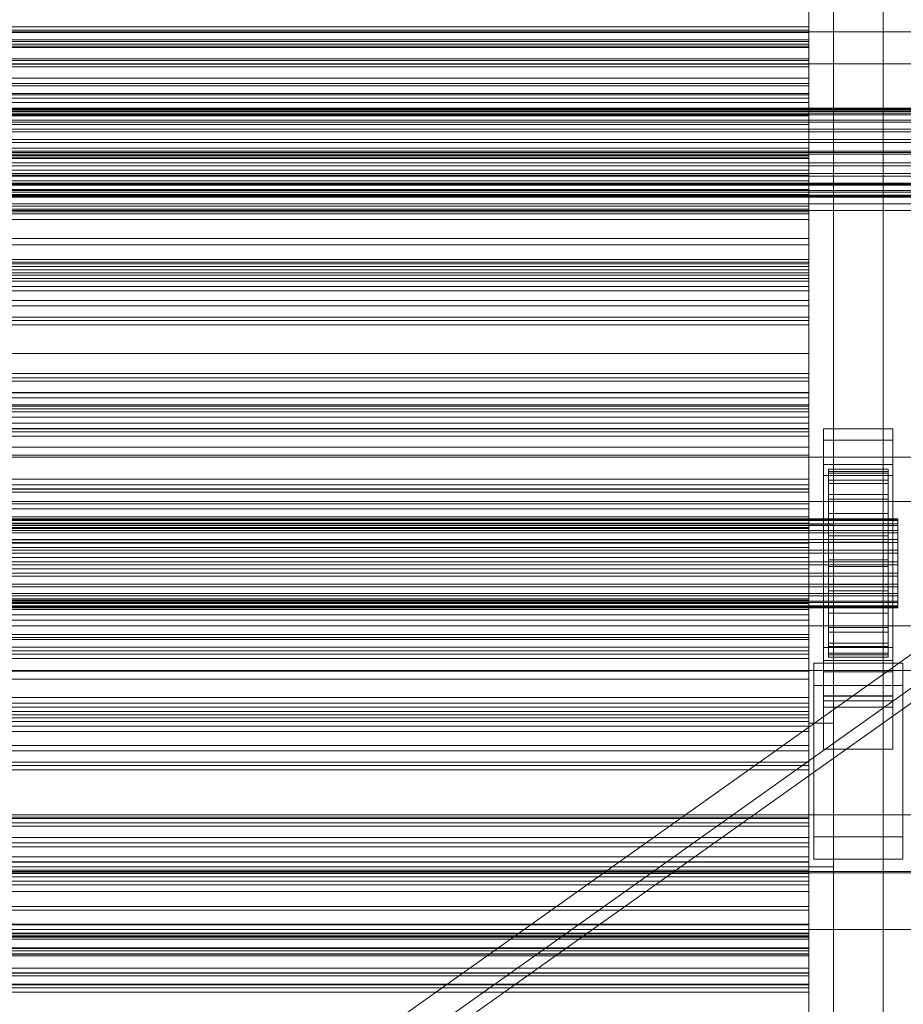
# Model space of a CAD drawing. Header units: millimetres. Extents: x -2233 to 61924, y -68080 to 6847.
# Tile 267 of 656: x 1091 to 1269, y -33994 to -33795. Entities that reach past the tile are written whole.
import ezdxf

# ---------------------------------------------------------------- set-up
doc = ezdxf.new("R2010")
doc.units = ezdxf.units.MM
for name, color, linetype, lineweight in [('COTAS_O', 1, 'Continuous', 0), ('frontal_C03', 7, 'Continuous', 0), ('frontal_secador', 7, 'Continuous', 0), ('frontal_tolva', 7, 'Continuous', 0)]:
    doc.layers.add(name, color=color, linetype=linetype, lineweight=lineweight)
doc.dimstyles.new('R19_100', dxfattribs={"dimtxt": 250, "dimasz": 150, "dimexe": 150, "dimexo": 80, "dimgap": 100, "dimtad": 1, "dimtih": 1, "dimtoh": 1, "dimdsep": 46, "dimcen": 0.09, "dimadec": 0, "dimazin": 0, "dimtfac": 1, "dimtdec": 4, "dimtofl": 0, "dimtmove": 0, "dimatfit": 3, "dimfxl": 1, "dimtolj": 1, "dimtzin": 0, "dimarcsym": 0})

# ---------------------------------------------------------------- blocks, each defined once
blk = doc.blocks.new('DIM_R28_52')
at = {"layer": 'COTAS_O'}
for p, q in [((-1725, -33700), (-1575, -33655)), ((1725, -33700), (1575, -33655)), ((-1725, -34400), (-1725, -33700)), ((-1725, -33700), (1725, -33700)), ((-1725, -33700), (-1575, -33745)), ((1725, -33700), (1575, -33745)), ((1725, -34400), (1725, -33700))]:
    blk.add_line(p, q, dxfattribs=at)
blk.add_text('3450 O', height=250, dxfattribs=at).set_placement((0, -33600))

msp = doc.modelspace()

# ---------------------------------------------------------------- linework, layer by layer
at = {"layer": 'frontal_C03'}
for p, q in [((1530, -33797.417), (-1530, -33797.417)), ((-1250, -33796.431), (1250, -33796.431)), ((-1250, -33797.064), (1250, -33797.064)), ((-1250, -33797.528), (1250, -33797.528)), ((1250, -33797.528), (1250, -33796.431)), ((1250, -33796.431), (1250, -33797.064)), ((1250, -33797.064), (1250, -33799.383)), ((1250, -33800.28), (1250, -33797.528)), ((1250, -33799.025), (-1250, -33799.025)), ((-1250, -33799.383), (1250, -33799.383)), ((1250, -33799.906), (1250, -33799.025)), ((1250, -33799.025), (1250, -33800.56)), ((1250, -33799.383), (1250, -33803.232)), ((1250, -33799.906), (-1250, -33799.906)), ((-1250, -33800.28), (1250, -33800.28)), ((1250, -33800.56), (-1250, -33800.56)), ((1250, -33802.867), (1250, -33799.906)), ((1250, -33804.499), (1250, -33800.28)), ((1250, -33800.56), (1250, -33803.924)), ((1250, -33802.867), (-1250, -33802.867)), ((-1250, -33803.232), (1250, -33803.232)), ((1250, -33806.776), (1250, -33802.867)), ((1250, -33803.232), (1250, -33808.347)), ((-1250, -33803.924), (1250, -33803.924)), ((-1250, -33804.499), (1250, -33804.499)), ((1250, -33803.924), (1250, -33807.834)), ((1250, -33809.899), (1250, -33804.499)), ((1250, -33806.776), (-1250, -33806.776)), ((1250, -33810.141), (1250, -33806.776)), ((1250, -33807.834), (-1250, -33807.834)), ((-1250, -33808.347), (1250, -33808.347)), ((1250, -33807.834), (1250, -33810.795)), ((1250, -33808.347), (1250, -33814.379)), ((-1250, -33809.899), (1250, -33809.899)), ((1250, -33810.141), (-1250, -33810.141)), ((1250, -33810.795), (-1250, -33810.795)), ((1250, -33816.111), (1250, -33809.899)), ((1250, -33811.676), (1250, -33810.141)), ((1250, -33810.795), (1250, -33811.676)), ((-1500, -33812.82), (1500, -33812.82)), ((-1500, -33813.045), (1500, -33813.045)), ((-1500, -33813.209), (1500, -33813.209)), ((1250, -33811.676), (-1250, -33811.676)), ((-1500, -33813.867), (1500, -33813.867)), ((-1500, -33814.184), (1500, -33814.184)), ((-1500, -33815.23), (1500, -33815.23)), ((-1250, -33814.379), (1250, -33814.379)), ((1250, -33814.379), (1250, -33820.919)), ((-1500, -33815.679), (1500, -33815.679)), ((-1500, -33817.043), (1500, -33817.043)), ((1250, -33816.111), (-1250, -33816.111)), ((1250, -33822.711), (1250, -33816.111)), ((-1500, -33817.593), (1500, -33817.593)), ((-1500, -33819.18), (1500, -33819.18)), ((1500, -33819.794), (-1500, -33819.794)), ((-1500, -33821.497), (1500, -33821.497)), ((-1250, -33820.919), (1250, -33820.919)), ((1250, -33821.482), (-1250, -33821.482)), ((1250, -33820.919), (1250, -33827.519)), ((1250, -33822.364), (1250, -33821.482)), ((1250, -33821.482), (1250, -33823.017)), ((-1500, -33822.132), (1500, -33822.132)), ((1250, -33822.364), (-1250, -33822.364)), ((-1250, -33822.711), (1250, -33822.711)), ((1250, -33823.017), (-1250, -33823.017)), ((1250, -33825.325), (1250, -33822.364)), ((1250, -33829.25), (1250, -33822.711)), ((1250, -33823.017), (1250, -33826.382)), ((-1500, -33823.836), (1500, -33823.836)), ((-1500, -33824.45), (1500, -33824.45)), ((1250, -33825.325), (-1250, -33825.325)), ((1250, -33829.234), (1250, -33825.325)), ((-1500, -33826.037), (1500, -33826.037)), ((-1500, -33826.587), (1500, -33826.587)), ((-1250, -33826.382), (1250, -33826.382)), ((-1250, -33827.519), (1250, -33827.519)), ((1250, -33826.382), (1250, -33830.291)), ((1250, -33827.519), (1250, -33833.731)), ((-1500, -33827.95), (1500, -33827.95)), ((-1500, -33828.399), (1500, -33828.399)), ((-1500, -33829.445), (1500, -33829.445)), ((1250, -33829.234), (-1250, -33829.234)), ((-1250, -33829.25), (1250, -33829.25)), ((1250, -33832.599), (1250, -33829.234)), ((1250, -33835.283), (1250, -33829.25)), ((-1500, -33829.763), (1500, -33829.763)), ((-1500, -33830.421), (1500, -33830.421)), ((-1500, -33830.585), (1500, -33830.585)), ((-1500, -33830.809), (1500, -33830.809)), ((1250, -33830.291), (-1250, -33830.291)), ((1250, -33830.291), (1250, -33833.252)), ((1250, -33832.599), (-1250, -33832.599)), ((1250, -33833.252), (-1250, -33833.252)), ((1250, -33834.134), (1250, -33832.599)), ((1250, -33833.252), (1250, -33834.134)), ((-1250, -33833.731), (1250, -33833.731)), ((1250, -33834.134), (-1250, -33834.134)), ((-1250, -33835.283), (1250, -33835.283)), ((1250, -33833.731), (1250, -33839.131)), ((1250, -33840.398), (1250, -33835.283)), ((-1250, -33839.131), (1250, -33839.131)), ((1250, -33839.131), (1250, -33843.35)), ((-1250, -33840.398), (1250, -33840.398)), ((1250, -33844.246), (1250, -33840.398)), ((-1250, -33843.35), (1250, -33843.35)), ((1250, -33843.35), (1250, -33846.102)), ((1250, -33843.94), (-1250, -33843.94)), ((-1250, -33844.246), (1250, -33844.246)), ((1250, -33844.821), (-1250, -33844.821)), ((1250, -33844.821), (1250, -33843.94)), ((1250, -33843.94), (1250, -33845.475)), ((1250, -33846.566), (1250, -33844.246)), ((1250, -33847.782), (1250, -33844.821)), ((1250, -33845.475), (-1250, -33845.475)), ((-1250, -33846.102), (1250, -33846.102)), ((-1250, -33846.566), (1250, -33846.566)), ((-1250, -33847.199), (1250, -33847.199)), ((1250, -33845.475), (1250, -33848.84)), ((1250, -33846.102), (1250, -33847.199)), ((1250, -33847.199), (1250, -33846.566)), ((1250, -33847.782), (-1250, -33847.782)), ((-1250, -33848.84), (1250, -33848.84)), ((1250, -33851.692), (1250, -33847.782)), ((1250, -33848.84), (1250, -33852.749)), ((1250, -33851.692), (-1250, -33851.692)), ((1250, -33852.749), (-1250, -33852.749)), ((1250, -33855.056), (1250, -33851.692)), ((1250, -33852.749), (1250, -33855.71)), ((1250, -33855.056), (-1250, -33855.056)), ((1250, -33856.591), (1250, -33855.056)), ((1250, -33855.71), (-1250, -33855.71)), ((1250, -33856.591), (-1250, -33856.591)), ((1250, -33855.71), (1250, -33856.591)), ((1250, -33866.398), (-1250, -33866.398)), ((1250, -33867.279), (-1250, -33867.279)), ((1250, -33867.279), (1250, -33866.398)), ((1250, -33866.398), (1250, -33867.932)), ((1250, -33870.24), (1250, -33867.279)), ((1250, -33867.932), (-1250, -33867.932)), ((1250, -33867.932), (1250, -33871.297)), ((1250, -33870.24), (-1250, -33870.24)), ((1250, -33874.149), (1250, -33870.24)), ((-1250, -33871.297), (1250, -33871.297)), ((-1250, -33872.731), (1250, -33872.731)), ((1250, -33871.297), (1250, -33875.207)), ((1250, -33874.113), (1250, -33872.731)), ((1250, -33872.731), (1250, -33873.529)), ((-1250, -33873.529), (1250, -33873.529)), ((-1250, -33874.113), (1250, -33874.113)), ((1250, -33874.149), (-1250, -33874.149)), ((1250, -33875.207), (-1250, -33875.207)), ((1250, -33873.529), (1250, -33876.451)), ((1250, -33877.581), (1250, -33874.113)), ((1250, -33877.514), (1250, -33874.149)), ((1250, -33875.207), (1250, -33878.167)), ((-1250, -33876.451), (1250, -33876.451)), ((1250, -33876.451), (1250, -33881.3)), ((1250, -33877.514), (-1250, -33877.514)), ((-1250, -33877.581), (1250, -33877.581)), ((1250, -33878.167), (-1250, -33878.167)), ((1250, -33879.049), (-1250, -33879.049)), ((1250, -33879.049), (1250, -33877.514)), ((1250, -33882.897), (1250, -33877.581)), ((1250, -33878.167), (1250, -33879.049)), ((1253, -33879.829), (1253, -33877.583)), ((1253, -33877.583), (1267, -33877.583)), ((1253, -33924.357), (1253, -33877.583)), ((1267, -33877.583), (1267, -33879.829)), ((1267, -33877.583), (1267, -33924.357)), ((1267, -33879.829), (1253, -33879.829)), ((1253, -33879.829), (1253, -33926.603)), ((1267, -33926.603), (1267, -33879.829)), ((-1250, -33881.3), (1250, -33881.3)), ((-1250, -33882.897), (1250, -33882.897)), ((1250, -33881.3), (1250, -33887.744)), ((1250, -33889.699), (1250, -33882.897)), ((-1500, -33883.261), (1500, -33883.261)), ((1253, -33887.015), (1253, -33884.769)), ((1253, -33884.769), (1267, -33884.769)), ((1253, -33931.543), (1253, -33884.769)), ((1267, -33884.769), (1267, -33887.015)), ((1267, -33884.769), (1267, -33931.543)), ((1267, -33887.015), (1253, -33887.015)), ((1253, -33887.015), (1253, -33933.789)), ((1254, -33895.717), (1254, -33885.723)), ((1254, -33885.723), (1254, -33886.544)), ((1254, -33885.723), (1266, -33885.723)), ((1254, -33886.197), (1254, -33885.723)), ((1254, -33895.941), (1254, -33886.197)), ((1254, -33886.197), (1266, -33886.197)), ((1254, -33887.932), (1254, -33886.197)), ((1254, -33896.106), (1254, -33886.544)), ((1254, -33886.544), (1254, -33888.602)), ((1254, -33886.544), (1266, -33886.544)), ((1266, -33886.544), (1266, -33885.723)), ((1266, -33885.723), (1266, -33895.717)), ((1266, -33885.723), (1266, -33886.197)), ((1266, -33886.197), (1266, -33895.941)), ((1266, -33886.197), (1266, -33887.932)), ((1266, -33888.602), (1266, -33886.544)), ((1266, -33886.544), (1266, -33896.106)), ((1267, -33933.789), (1267, -33887.015)), ((-1250, -33887.744), (1250, -33887.744)), ((1250, -33888.855), (-1250, -33888.855)), ((1250, -33887.744), (1250, -33895.344)), ((1250, -33889.737), (1250, -33888.855)), ((1250, -33888.855), (1250, -33890.39)), ((1254, -33896.763), (1254, -33887.932)), ((1254, -33887.932), (1266, -33887.932)), ((1254, -33890.811), (1254, -33887.932)), ((1254, -33897.081), (1254, -33888.602)), ((1254, -33888.602), (1254, -33891.759)), ((1254, -33888.602), (1266, -33888.602)), ((1266, -33887.932), (1266, -33896.763)), ((1266, -33887.932), (1266, -33890.811)), ((1266, -33891.759), (1266, -33888.602)), ((1266, -33888.602), (1266, -33897.081)), ((-1250, -33889.699), (1250, -33889.699)), ((1250, -33889.737), (-1250, -33889.737)), ((1250, -33890.39), (-1250, -33890.39)), ((1250, -33897.525), (1250, -33889.699)), ((1250, -33892.697), (1250, -33889.737)), ((1250, -33890.39), (1250, -33893.755)), ((1254, -33898.127), (1254, -33890.811)), ((1254, -33890.811), (1266, -33890.811)), ((1254, -33894.637), (1254, -33890.811)), ((1266, -33890.811), (1266, -33898.127)), ((1266, -33890.811), (1266, -33894.637)), ((1500, -33892.245), (-1500, -33892.245)), ((1250, -33892.697), (-1250, -33892.697)), ((1250, -33896.607), (1250, -33892.697)), ((1254, -33898.576), (1254, -33891.759)), ((1254, -33891.759), (1254, -33895.798)), ((1254, -33891.759), (1266, -33891.759)), ((1266, -33895.798), (1266, -33891.759)), ((1266, -33891.759), (1266, -33898.576)), ((-1250, -33893.755), (1250, -33893.755)), ((1250, -33893.755), (1250, -33897.664)), ((1254, -33899.939), (1254, -33894.637)), ((1254, -33894.637), (1266, -33894.637)), ((1254, -33899.149), (1254, -33894.637)), ((1266, -33894.637), (1266, -33899.939)), ((1266, -33894.637), (1266, -33899.149)), ((-1268, -33895.717), (1268, -33895.717)), ((-1268, -33895.941), (1268, -33895.941)), ((-1268, -33896.106), (1268, -33896.106)), ((-1268, -33896.763), (1268, -33896.763)), ((-1268, -33897.081), (1268, -33897.081)), ((-1250, -33895.344), (1250, -33895.344)), ((1250, -33896.607), (-1250, -33896.607)), ((1250, -33895.344), (1250, -33903.582)), ((1250, -33899.972), (1250, -33896.607)), ((1254, -33896.106), (1254, -33895.717)), ((1266, -33895.717), (1254, -33895.717)), ((1254, -33895.717), (1254, -33895.941)), ((1254, -33900.489), (1254, -33895.798)), ((1254, -33895.798), (1254, -33900.445)), ((1254, -33895.798), (1266, -33895.798)), ((1266, -33895.941), (1254, -33895.941)), ((1254, -33895.941), (1254, -33896.763)), ((1254, -33897.081), (1254, -33896.106)), ((1266, -33896.106), (1254, -33896.106)), ((1266, -33896.763), (1254, -33896.763)), ((1254, -33896.763), (1254, -33898.127)), ((1254, -33898.576), (1254, -33897.081)), ((1266, -33897.081), (1254, -33897.081)), ((1266, -33895.717), (1266, -33896.106)), ((1266, -33895.941), (1266, -33895.717)), ((1266, -33900.445), (1266, -33895.798)), ((1266, -33895.798), (1266, -33900.489)), ((1266, -33896.763), (1266, -33895.941)), ((1266, -33896.106), (1266, -33897.081)), ((1266, -33898.127), (1266, -33896.763)), ((1266, -33897.081), (1266, -33898.576)), ((1268, -33896.106), (1268, -33895.717)), ((1268, -33895.717), (1268, -33895.941)), ((1268, -33895.941), (1268, -33896.763)), ((1268, -33897.081), (1268, -33896.106)), ((1268, -33896.763), (1268, -33898.127)), ((1268, -33898.576), (1268, -33897.081)), ((-1268, -33898.127), (1268, -33898.127)), ((-1268, -33898.576), (1268, -33898.576)), ((1250, -33897.525), (-1250, -33897.525)), ((1250, -33897.664), (-1250, -33897.664)), ((1250, -33905.841), (1250, -33897.525)), ((1250, -33897.664), (1250, -33900.625)), ((1266, -33898.127), (1254, -33898.127)), ((1254, -33898.127), (1254, -33899.939)), ((1254, -33900.489), (1254, -33898.576)), ((1266, -33898.576), (1254, -33898.576)), ((1266, -33899.939), (1266, -33898.127)), ((1266, -33898.576), (1266, -33900.489)), ((1268, -33898.127), (1268, -33899.939)), ((1268, -33900.489), (1268, -33898.576)), ((-1268, -33899.939), (1268, -33899.939)), ((-1268, -33900.489), (1268, -33900.489)), ((1250, -33899.972), (-1250, -33899.972)), ((1250, -33900.625), (-1250, -33900.625)), ((1250, -33901.506), (1250, -33899.972)), ((1250, -33900.625), (1250, -33901.506)), ((1254, -33902.077), (1254, -33899.149)), ((1254, -33899.149), (1266, -33899.149)), ((1254, -33904.041), (1254, -33899.149)), ((1266, -33899.939), (1254, -33899.939)), ((1254, -33899.939), (1254, -33902.077)), ((1254, -33900.445), (1254, -33902.69)), ((1266, -33900.445), (1254, -33900.445)), ((1254, -33900.445), (1254, -33905.382)), ((1254, -33902.69), (1254, -33900.489)), ((1266, -33900.489), (1254, -33900.489)), ((1266, -33899.149), (1266, -33902.077)), ((1266, -33899.149), (1266, -33904.041)), ((1266, -33902.077), (1266, -33899.939)), ((1266, -33902.69), (1266, -33900.445)), ((1266, -33905.382), (1266, -33900.445)), ((1266, -33900.489), (1266, -33902.69)), ((1268, -33899.939), (1268, -33902.077)), ((1268, -33902.69), (1268, -33900.489)), ((-1268, -33902.077), (1268, -33902.077)), ((1268, -33902.69), (-1268, -33902.69)), ((1250, -33901.506), (-1250, -33901.506)), ((1266, -33902.077), (1254, -33902.077)), ((1254, -33902.077), (1254, -33904.394)), ((1254, -33902.69), (1266, -33902.69)), ((1254, -33905.029), (1254, -33902.69)), ((1266, -33904.394), (1266, -33902.077)), ((1266, -33902.69), (1266, -33905.029)), ((1268, -33902.077), (1268, -33904.394)), ((1268, -33905.029), (1268, -33902.69)), ((-1268, -33904.394), (1268, -33904.394)), ((-1268, -33905.029), (1268, -33905.029)), ((-1250, -33903.582), (1250, -33903.582)), ((1250, -33903.582), (1250, -33911.898)), ((1254, -33904.394), (1254, -33904.041)), ((1254, -33904.041), (1266, -33904.041)), ((1254, -33908.978), (1254, -33904.041)), ((1266, -33904.394), (1254, -33904.394)), ((1254, -33904.394), (1254, -33906.733)), ((1254, -33907.346), (1254, -33905.029)), ((1254, -33905.029), (1254, -33905.382)), ((1266, -33905.029), (1254, -33905.029)), ((1266, -33904.041), (1266, -33904.394)), ((1266, -33904.041), (1266, -33908.978)), ((1266, -33906.733), (1266, -33904.394)), ((1266, -33905.382), (1266, -33905.029)), ((1266, -33905.029), (1266, -33907.346)), ((1268, -33904.394), (1268, -33906.733)), ((1268, -33907.346), (1268, -33905.029)), ((-1268, -33906.733), (1268, -33906.733)), ((-1250, -33905.841), (1250, -33905.841)), ((1250, -33914.079), (1250, -33905.841)), ((1254, -33905.382), (1254, -33910.274)), ((1254, -33905.382), (1266, -33905.382)), ((1254, -33906.733), (1254, -33908.978)), ((1266, -33906.733), (1254, -33906.733)), ((1254, -33906.733), (1254, -33908.934)), ((1266, -33910.274), (1266, -33905.382)), ((1266, -33908.978), (1266, -33906.733)), ((1266, -33908.934), (1266, -33906.733)), ((1268, -33906.733), (1268, -33908.934)), ((-1268, -33907.346), (1268, -33907.346)), ((-1268, -33908.934), (1268, -33908.934)), ((1254, -33909.484), (1254, -33907.346)), ((1254, -33907.346), (1254, -33910.274)), ((1266, -33907.346), (1254, -33907.346)), ((1254, -33908.934), (1254, -33913.625)), ((1266, -33908.934), (1254, -33908.934)), ((1254, -33908.934), (1254, -33910.847)), ((1254, -33908.978), (1266, -33908.978)), ((1254, -33913.625), (1254, -33908.978)), ((1266, -33910.274), (1266, -33907.346)), ((1266, -33907.346), (1266, -33909.484)), ((1266, -33913.625), (1266, -33908.934)), ((1266, -33910.847), (1266, -33908.934)), ((1266, -33908.978), (1266, -33913.625)), ((1268, -33909.484), (1268, -33907.346)), ((1268, -33908.934), (1268, -33910.847)), ((-1268, -33909.484), (1268, -33909.484)), ((-1268, -33910.847), (1268, -33910.847)), ((1254, -33911.296), (1254, -33909.484)), ((1254, -33909.484), (1254, -33914.786)), ((1266, -33909.484), (1254, -33909.484)), ((1254, -33910.274), (1254, -33914.786)), ((1254, -33910.274), (1266, -33910.274)), ((1254, -33910.847), (1254, -33917.664)), ((1266, -33910.847), (1254, -33910.847)), ((1254, -33910.847), (1254, -33912.342)), ((1266, -33914.786), (1266, -33909.484)), ((1266, -33909.484), (1266, -33911.296)), ((1266, -33914.786), (1266, -33910.274)), ((1266, -33917.664), (1266, -33910.847)), ((1266, -33912.342), (1266, -33910.847)), ((1268, -33911.296), (1268, -33909.484)), ((1268, -33910.847), (1268, -33912.342)), ((-1268, -33911.296), (1268, -33911.296)), ((-1268, -33912.342), (1268, -33912.342)), ((-1268, -33912.66), (1268, -33912.66)), ((1250, -33911.313), (-1250, -33911.313)), ((-1250, -33911.898), (1250, -33911.898)), ((1250, -33912.194), (-1250, -33912.194)), ((1250, -33912.848), (-1250, -33912.848)), ((1250, -33912.194), (1250, -33911.313)), ((1250, -33911.313), (1250, -33912.848)), ((1250, -33911.898), (1250, -33919.724)), ((1250, -33915.155), (1250, -33912.194)), ((1250, -33912.848), (1250, -33916.212)), ((1254, -33912.66), (1254, -33911.296)), ((1254, -33911.296), (1254, -33918.612)), ((1266, -33911.296), (1254, -33911.296)), ((1254, -33912.342), (1254, -33920.821)), ((1266, -33912.342), (1254, -33912.342)), ((1254, -33912.342), (1254, -33913.317)), ((1254, -33913.482), (1254, -33912.66)), ((1254, -33912.66), (1254, -33921.491)), ((1266, -33912.66), (1254, -33912.66)), ((1266, -33918.612), (1266, -33911.296)), ((1266, -33911.296), (1266, -33912.66)), ((1266, -33920.821), (1266, -33912.342)), ((1266, -33913.317), (1266, -33912.342)), ((1266, -33921.491), (1266, -33912.66)), ((1266, -33912.66), (1266, -33913.482)), ((1268, -33912.66), (1268, -33911.296)), ((1268, -33912.342), (1268, -33913.317)), ((1268, -33913.482), (1268, -33912.66)), ((-1268, -33913.317), (1268, -33913.317)), ((-1268, -33913.482), (1268, -33913.482)), ((-1268, -33913.706), (1268, -33913.706)), ((-1250, -33914.079), (1250, -33914.079)), ((1250, -33921.679), (1250, -33914.079)), ((1254, -33913.317), (1254, -33922.879)), ((1266, -33913.317), (1254, -33913.317)), ((1254, -33913.317), (1254, -33913.706)), ((1254, -33913.706), (1254, -33913.482)), ((1254, -33913.482), (1254, -33923.226)), ((1266, -33913.482), (1254, -33913.482)), ((1254, -33913.625), (1266, -33913.625)), ((1254, -33917.664), (1254, -33913.625)), ((1254, -33913.706), (1254, -33923.7)), ((1266, -33913.706), (1254, -33913.706)), ((1254, -33914.786), (1254, -33918.612)), ((1254, -33914.786), (1266, -33914.786)), ((1266, -33922.879), (1266, -33913.317)), ((1266, -33913.706), (1266, -33913.317)), ((1266, -33923.226), (1266, -33913.482)), ((1266, -33913.482), (1266, -33913.706)), ((1266, -33913.625), (1266, -33917.664)), ((1266, -33923.7), (1266, -33913.706)), ((1266, -33918.612), (1266, -33914.786)), ((1268, -33913.317), (1268, -33913.706)), ((1268, -33913.706), (1268, -33913.482)), ((1250, -33915.155), (-1250, -33915.155)), ((-1250, -33916.212), (1250, -33916.212)), ((1250, -33919.065), (1250, -33915.155)), ((1250, -33916.212), (1250, -33920.122)), ((1500, -33917.367), (-1500, -33917.367)), ((1254, -33917.664), (1266, -33917.664)), ((1254, -33920.821), (1254, -33917.664)), ((1254, -33918.612), (1254, -33921.491)), ((1254, -33918.612), (1266, -33918.612)), ((1266, -33917.664), (1266, -33920.821)), ((1266, -33921.491), (1266, -33918.612)), ((1250, -33919.065), (-1250, -33919.065)), ((-1250, -33919.724), (1250, -33919.724)), ((1250, -33920.122), (-1250, -33920.122)), ((1250, -33922.429), (1250, -33919.065)), ((1250, -33919.724), (1250, -33926.526)), ((1250, -33920.122), (1250, -33923.083)), ((1254, -33920.821), (1266, -33920.821)), ((1254, -33922.879), (1254, -33920.821)), ((1266, -33920.821), (1266, -33922.879)), ((-1250, -33921.679), (1250, -33921.679)), ((1250, -33922.429), (-1250, -33922.429)), ((1250, -33928.123), (1250, -33921.679)), ((1250, -33923.964), (1250, -33922.429)), ((1253, -33932.514), (1253, -33921.734)), ((1253, -33921.734), (1267, -33921.734)), ((1253, -33931.479), (1253, -33921.734)), ((1254, -33921.491), (1254, -33923.226)), ((1254, -33921.491), (1266, -33921.491)), ((1254, -33922.879), (1266, -33922.879)), ((1254, -33923.7), (1254, -33922.879)), ((1266, -33923.226), (1266, -33921.491)), ((1266, -33922.879), (1266, -33923.7)), ((1267, -33921.734), (1267, -33932.514)), ((1267, -33921.734), (1267, -33931.479)), ((1250, -33923.083), (-1250, -33923.083)), ((1250, -33923.964), (-1250, -33923.964)), ((1250, -33923.083), (1250, -33923.964)), ((1251, -33929.37), (1251, -33924.878)), ((1251, -33924.878), (1269, -33924.878)), ((1251, -33959.959), (1251, -33924.878)), ((1267, -33924.357), (1253, -33924.357)), ((1253, -33924.357), (1253, -33926.603)), ((1254, -33923.226), (1254, -33923.7)), ((1254, -33923.226), (1266, -33923.226)), ((1254, -33923.7), (1266, -33923.7)), ((1266, -33923.7), (1266, -33923.226)), ((1267, -33926.603), (1267, -33924.357)), ((1269, -33924.878), (1269, -33929.37)), ((1269, -33924.878), (1269, -33959.959)), ((-1500, -33926.351), (1500, -33926.351)), ((-1250, -33926.526), (1250, -33926.526)), ((1250, -33926.526), (1250, -33931.843)), ((1253, -33926.603), (1267, -33926.603)), ((-1250, -33928.123), (1250, -33928.123)), ((1250, -33932.972), (1250, -33928.123)), ((1269, -33929.37), (1251, -33929.37)), ((1251, -33964.45), (1251, -33929.37)), ((1269, -33964.45), (1269, -33929.37)), ((-1250, -33931.843), (1250, -33931.843)), ((1250, -33931.843), (1250, -33935.31)), ((1267, -33931.479), (1253, -33931.479)), ((1253, -33931.479), (1253, -33942.258)), ((1267, -33931.543), (1253, -33931.543)), ((1253, -33931.543), (1253, -33933.789)), ((1267, -33932.514), (1253, -33932.514)), ((1253, -33932.514), (1253, -33942.258)), ((1267, -33942.258), (1267, -33931.479)), ((1267, -33933.789), (1267, -33931.543)), ((1267, -33942.258), (1267, -33932.514)), ((-1250, -33932.972), (1250, -33932.972)), ((1250, -33933.77), (-1250, -33933.77)), ((1250, -33934.652), (-1250, -33934.652)), ((1250, -33935.894), (1250, -33932.972)), ((1250, -33934.652), (1250, -33933.77)), ((1250, -33933.77), (1250, -33935.305)), ((1250, -33937.613), (1250, -33934.652)), ((1253, -33933.789), (1267, -33933.789)), ((-1250, -33935.31), (1250, -33935.31)), ((-1250, -33935.894), (1250, -33935.894)), ((-1250, -33936.692), (1250, -33936.692)), ((1250, -33935.305), (1250, -33938.67)), ((1250, -33935.31), (1250, -33936.692)), ((1250, -33936.692), (1250, -33935.894)), ((1250, -33937.613), (-1250, -33937.613)), ((-1250, -33938.67), (1250, -33938.67)), ((1250, -33941.522), (1250, -33937.613)), ((1250, -33938.67), (1250, -33942.579)), ((1250, -33941.522), (-1250, -33941.522)), ((1250, -33942.579), (-1250, -33942.579)), ((1250, -33944.887), (1250, -33941.522)), ((1250, -33942.579), (1250, -33945.54)), ((1253, -33942.258), (1267, -33942.258)), ((1250, -33944.887), (-1250, -33944.887)), ((1250, -33945.54), (-1250, -33945.54)), ((1250, -33946.422), (-1250, -33946.422)), ((1250, -33946.422), (1250, -33944.887)), ((1250, -33945.54), (1250, -33946.422)), ((-1500, -33955.526), (1500, -33955.526)), ((1250, -33956.228), (-1250, -33956.228)), ((1250, -33957.109), (1250, -33956.228)), ((1250, -33956.228), (1250, -33957.763)), ((1250, -33957.109), (-1250, -33957.109)), ((1250, -33957.763), (-1250, -33957.763)), ((1250, -33960.07), (1250, -33957.109)), ((1250, -33957.763), (1250, -33961.128)), ((1250, -33960.07), (-1250, -33960.07)), ((1250, -33963.98), (1250, -33960.07)), ((1269, -33959.959), (1251, -33959.959)), ((1251, -33959.959), (1251, -33964.45)), ((1269, -33964.45), (1269, -33959.959)), ((-1250, -33961.128), (1250, -33961.128)), ((1250, -33961.128), (1250, -33965.037)), ((1250, -33963.98), (-1250, -33963.98)), ((1250, -33967.345), (1250, -33963.98)), ((1251, -33964.45), (1269, -33964.45)), ((1250, -33965.037), (-1250, -33965.037)), ((1250, -33965.037), (1250, -33967.998)), ((1500, -33966.934), (-1500, -33966.934)), ((1500, -33967.219), (-1500, -33967.219)), ((1250, -33967.345), (-1250, -33967.345)), ((1250, -33967.998), (-1250, -33967.998)), ((1250, -33968.879), (1250, -33967.345)), ((1250, -33967.998), (1250, -33968.879)), ((1250, -33968.879), (-1250, -33968.879)), ((-1500, -33978.628), (1500, -33978.628)), ((1250, -33978.686), (-1250, -33978.686)), ((1250, -33979.567), (-1250, -33979.567)), ((1250, -33980.221), (-1250, -33980.221)), ((1250, -33979.567), (1250, -33978.686)), ((1250, -33978.686), (1250, -33980.221)), ((1250, -33982.528), (1250, -33979.567)), ((1250, -33980.221), (1250, -33983.585)), ((1250, -33982.528), (-1250, -33982.528)), ((1250, -33986.437), (1250, -33982.528)), ((-1250, -33983.585), (1250, -33983.585)), ((1250, -33983.585), (1250, -33987.495)), ((1250, -33986.437), (-1250, -33986.437)), ((1250, -33989.802), (1250, -33986.437)), ((1250, -33987.495), (-1250, -33987.495)), ((1250, -33987.495), (1250, -33990.456)), ((1250, -33989.802), (-1250, -33989.802)), ((1250, -33990.456), (-1250, -33990.456)), ((1250, -33991.337), (1250, -33989.802)), ((1250, -33990.456), (1250, -33991.337)), ((1250, -33991.337), (-1250, -33991.337))]:
    msp.add_line(p, q, dxfattribs=at)
at = {"layer": 'frontal_secador'}
for p, q in [((1265, -35980), (1265, -33075)), ((1250, -33897), (1250, -33657)), ((1255, -33657), (1255, -33897)), ((1250, -33956), (1250, -33716)), ((1250, -33962), (1250, -33722)), ((1250, -33726), (1250, -33966)), ((1255, -33966), (1255, -33726)), ((1250, -33814.076), (1250, -33793.5)), ((1360, -33803.853), (-1360, -33803.853)), ((1360, -33813.5), (-1360, -33813.5)), ((1250, -33814.076), (-1250, -33814.076)), ((1250, -33814.076), (1250, -33833.25)), ((1360, -33821.784), (-1360, -33821.784)), ((1360, -33828.141), (-1360, -33828.141)), ((1360, -33832.137), (-1360, -33832.137)), ((1250, -33833.25), (-1250, -33833.25)), ((1250, -33833.25), (1250, -33849.715)), ((1360, -33833.5), (-1360, -33833.5)), ((1250, -33849.715), (-1250, -33849.715)), ((1250, -33849.715), (1250, -33862.349)), ((1250, -33862.349), (-1250, -33862.349)), ((1250, -33862.349), (1250, -33870.291)), ((1250, -33870.291), (-1250, -33870.291)), ((1250, -33870.291), (1250, -33873)), ((1250, -33873), (-1250, -33873)), ((1250, -33966), (1250, -33897)), ((1250, -33897), (1255, -33897)), ((1255, -33897), (1255, -33966)), ((1250, -34177), (1250, -33937)), ((1250, -33937), (1250, -34006)), ((1250, -33937), (1255, -33937)), ((1255, -33937), (1255, -34177)), ((1255, -34006), (1255, -33937)), ((-1250, -33956), (1250, -33956)), ((1250, -33956), (1250, -33962)), ((-1250, -33962), (1250, -33962)), ((1250, -33962), (1250, -33966)), ((1250, -33966.659), (1250, -33962)), ((1250, -33962), (1250, -33965)), ((-1250, -33965), (1250, -33965)), ((1250, -33966), (-1250, -33966)), ((-1250, -33966.659), (1250, -33966.659)), ((1250, -33965), (1250, -33969.659)), ((1250, -33966), (1255, -33966)), ((1250, -33966.659), (1250, -33969.659)), ((1250, -33971), (1250, -33966.659)), ((1250, -33969.659), (-1250, -33969.659)), ((1250, -33969.659), (1250, -33974)), ((-1250, -33971), (1250, -33971)), ((1250, -33971), (1250, -33974)), ((1250, -33974.728), (1250, -33971)), ((1250, -33974), (-1250, -33974)), ((1250, -33974), (1250, -33977.728)), ((-1250, -33974.728), (1250, -33974.728)), ((1250, -33974.728), (1250, -33977.728)), ((1250, -33977.588), (1250, -33974.728)), ((-1250, -33977.588), (1250, -33977.588)), ((1250, -33977.611), (-1250, -33977.611)), ((1250, -33977.728), (-1250, -33977.728)), ((1250, -33977.588), (1250, -33980.588)), ((1250, -33979.387), (1250, -33977.588)), ((1250, -33979.918), (1250, -33977.611)), ((1250, -33977.728), (1250, -33980.588)), ((-1250, -33979.387), (1250, -33979.387)), ((1250, -33979.918), (-1250, -33979.918)), ((-1250, -33980), (1250, -33980)), ((1250, -33980.588), (-1250, -33980.588)), ((1250, -33979.387), (1250, -33982.387)), ((1250, -33980), (1250, -33979.387)), ((1250, -33983.65), (1250, -33979.918)), ((1250, -33980), (1250, -33983)), ((1250, -33980.588), (1250, -33982.387)), ((1250, -33982.387), (-1250, -33982.387)), ((1250, -33982.387), (1250, -33983)), ((1250, -33983), (-1250, -33983)), ((-1250, -33983.65), (1250, -33983.65)), ((1250, -33984), (-1250, -33984)), ((1250, -33987.382), (1250, -33983.65)), ((1250, -33996), (1250, -33984)), ((1250, -33984), (1250, -33988)), ((1250, -33987.382), (-1250, -33987.382)), ((-1250, -33988), (1250, -33988)), ((1250, -33987.382), (1250, -33989.689)), ((1250, -33988), (1250, -34000)), ((1250, -33989.689), (-1250, -33989.689))]:
    msp.add_line(p, q, dxfattribs=at)
at = {"layer": 'frontal_tolva'}
for p, q in [((1725, -33600), (600, -34400)), ((600, -34406.849), (1725, -33606.849)), ((604.636, -34406.52), (1729.636, -33606.52))]:
    msp.add_line(p, q, dxfattribs=at)

# ---------------------------------------------------------------- dimensions: what is measured, and where the dimension line sits
at = {"layer": 'COTAS_O'}
dim = msp.add_aligned_dim(p1=(-1725, -34400), p2=(1725, -34400), distance=700, text='<> O', dimstyle='R19_100', dxfattribs=at)
dim.commit()
dim.dimension.update_dxf_attribs({"geometry": 'DIM_R28_52', "text_midpoint": (0, -33700)})

doc.saveas('drawing.dxf')
